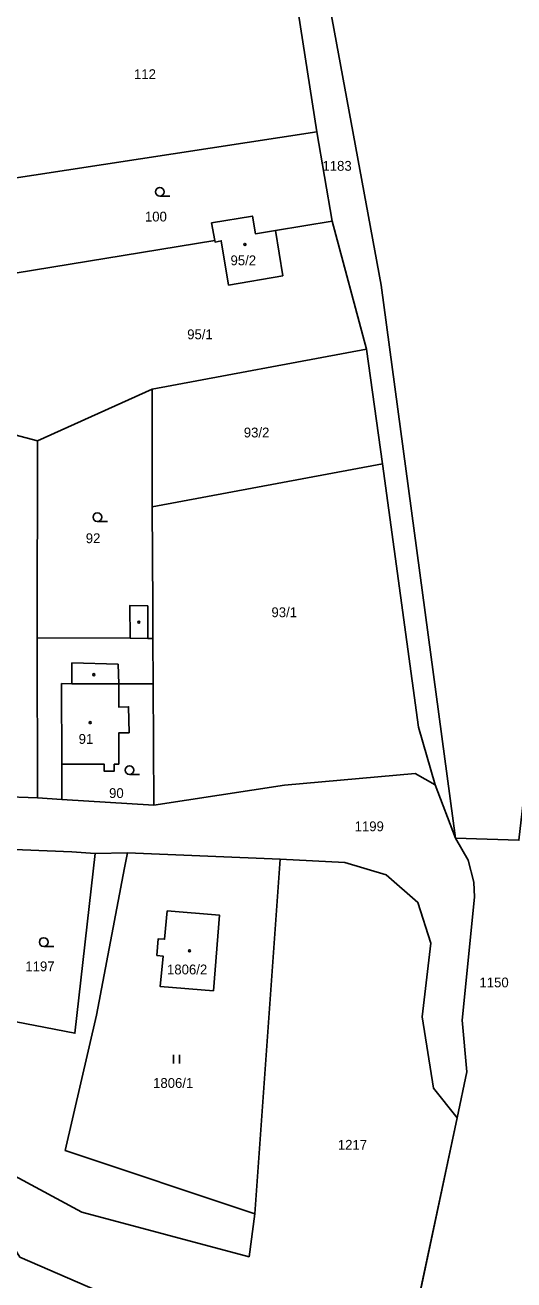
# Model space of a CAD drawing. Extents: x -520431 to -517205, y -1075927 to -1074013.
# Drawn here: x -517698.5 to -517614, y -1074492.4 to -1074275.3 of the extents above; entities that cross this region are included whole.
import ezdxf

# ---------------------------------------------------------------- set-up
doc = ezdxf.new("R2010")
doc.units = 0
for name, color, linetype in [('Hranice parcel', 7, 'Continuous'), ('Parcelní čísla', 7, 'Continuous'), ('Vnitřní kresba', 7, 'Continuous'), ('Vrstva 54', 7, 'Continuous'), ('Značky budov', 7, 'Continuous'), ('Značky kultur', 7, 'Continuous')]:
    doc.layers.add(name, color=color, linetype=linetype)

msp = doc.modelspace()

# ---------------------------------------------------------------- linework, layer by layer
at = {"layer": 'Hranice parcel'}
for p, q in [((-517654.28, -1074253.79), (-517648.07, -1074293.77)), ((-517648.07, -1074293.77), (-517704.9, -1074302.47)), ((-517648.07, -1074293.77), (-517645.44, -1074309.23)), ((-517655.25, -1074310.84), (-517645.44, -1074309.23)), ((-517645.44, -1074309.23), (-517639.49, -1074331.38)), ((-517703.68, -1074318.78), (-517665.74, -1074312.56)), ((-517676.57, -1074338.3), (-517639.49, -1074331.38)), ((-517639.49, -1074331.38), (-517636.76, -1074351.23)), ((-517676.57, -1074338.3), (-517696.38, -1074347.21)), ((-517696.38, -1074347.21), (-517702.3, -1074345.68)), ((-517696.45, -1074381.31), (-517696.38, -1074347.21)), ((-517636.76, -1074351.23), (-517676.56, -1074358.67)), ((-517696.45, -1074381.31), (-517696.39, -1074408.99)), ((-517676.4, -1074389.26), (-517676.45, -1074381.41)), ((-517676.28, -1074410.29), (-517676.4, -1074389.26)), ((-517627.61, -1074406.75), (-517624.1, -1074415.98)), ((-517696.39, -1074408.99), (-517692.19, -1074409.26)), ((-517692.19, -1074409.26), (-517676.28, -1074410.29)), ((-517680.84, -1074418.5), (-517686.42, -1074418.62)), ((-517654.46, -1074419.62), (-517680.84, -1074418.5)), ((-517658.8, -1074480.95), (-517654.46, -1074419.62)), ((-517623.84, -1074464.38), (-517632.78, -1074506.5)), ((-517658.8, -1074480.95), (-517691.59, -1074470.01))]:
    msp.add_line(p, q, dxfattribs=at)
for points in [[(-517557.7, -1074142.56), (-517572.14, -1074168.03), (-517583.79, -1074200.35), (-517589.69, -1074225.41), (-517593.05, -1074246.68), (-517598.85, -1074291.89), (-517613.15, -1074416.35), (-517624.1, -1074415.98)], [(-517624.1, -1074415.98), (-517636.94, -1074320.32), (-517649.53, -1074252.08), (-517648.23, -1074244.26), (-517651.48, -1074235.31), (-517657.5, -1074201.16), (-517664.93, -1074168.65), (-517670.16, -1074153.45), (-517665.62, -1074146.15)], [(-517665.74, -1074312.56), (-517666.29, -1074309.53), (-517659.24, -1074308.35), (-517658.72, -1074311.41), (-517655.25, -1074310.84)], [(-517655.25, -1074310.84), (-517653.99, -1074318.67), (-517663.36, -1074320.27), (-517664.62, -1074312.62), (-517665.69, -1074312.83), (-517665.74, -1074312.56)], [(-517676.56, -1074358.67), (-517676.59, -1074351.86), (-517676.57, -1074338.3)], [(-517636.76, -1074351.23), (-517630.5, -1074396.8), (-517627.61, -1074406.75)], [(-517676.45, -1074381.41), (-517676.48, -1074375.86), (-517676.56, -1074358.67)], [(-517676.45, -1074381.41), (-517677.34, -1074381.41), (-517677.33, -1074375.79), (-517680.43, -1074375.72), (-517680.39, -1074381.39), (-517696.45, -1074381.31)], [(-517676.4, -1074389.26), (-517682.31, -1074389.26), (-517682.34, -1074393.29), (-517680.65, -1074393.24), (-517680.57, -1074397.73)], [(-517680.57, -1074397.73), (-517682.32, -1074397.74), (-517682.33, -1074403.18)], [(-517682.33, -1074403.18), (-517683.13, -1074403.18), (-517683.13, -1074404.38), (-517684.85, -1074404.4), (-517684.85, -1074403.18), (-517692.2, -1074403.19), (-517692.19, -1074409.26)], [(-517627.61, -1074406.75), (-517631.1, -1074404.78), (-517653.69, -1074406.78), (-517676.28, -1074410.29)], [(-517696.39, -1074408.99), (-517716, -1074408.28), (-517724.52, -1074407.66)], [(-517624.1, -1074415.98), (-517621.94, -1074419.8), (-517620.93, -1074423.61), (-517620.8, -1074426.19), (-517622.94, -1074447.49), (-517622.15, -1074456.39), (-517623.84, -1074464.38)], [(-517686.42, -1074418.62), (-517690.46, -1074418.35), (-517707.6, -1074417.64)], [(-517691.59, -1074470.01), (-517686.22, -1074446.58), (-517681.37, -1074421.14), (-517680.84, -1074418.5)], [(-517686.42, -1074418.62), (-517689.93, -1074449.74), (-517726.06, -1074442.74)], [(-517654.46, -1074419.62), (-517643.27, -1074420.18), (-517636.13, -1074422.33), (-517630.61, -1074427.09), (-517628.38, -1074434.17), (-517629.85, -1074446.88), (-517627.89, -1074459.22), (-517623.84, -1074464.38)], [(-517673.95, -1074428.56), (-517664.91, -1074429.31), (-517665.97, -1074442.39), (-517675.17, -1074441.67), (-517674.68, -1074436.37), (-517675.76, -1074436.28), (-517675.51, -1074433.37), (-517674.41, -1074433.48), (-517673.95, -1074428.56)], [(-517712.07, -1074468.12), (-517688.76, -1074480.7), (-517659.81, -1074488.39), (-517658.8, -1074480.95)], [(-517632.78, -1074506.5), (-517646.61, -1074500.39), (-517651.65, -1074499.91), (-517652.5, -1074505.18), (-517653.05, -1074508.61), (-517699.45, -1074488.45), (-517712.07, -1074468.12)]]:
    msp.add_lwpolyline(points, dxfattribs=at)
at = {"layer": 'Vnitřní kresba'}
for p, q in [((-517677.34, -1074381.41), (-517680.39, -1074381.39)), ((-517690.46, -1074389.25), (-517690.46, -1074385.62)), ((-517690.46, -1074385.62), (-517682.45, -1074385.85)), ((-517682.45, -1074385.85), (-517682.31, -1074389.26)), ((-517692.22, -1074389.24), (-517690.46, -1074389.25)), ((-517692.2, -1074403.19), (-517692.22, -1074389.24)), ((-517690.46, -1074389.25), (-517682.31, -1074389.26))]:
    msp.add_line(p, q, dxfattribs=at)
at = {"layer": 'Vrstva 54'}
msp.add_lwpolyline([(-517632.78, -1074506.5), (-517623.84, -1074464.38), (-517622.15, -1074456.39), (-517622.94, -1074447.49), (-517620.8, -1074426.19), (-517620.93, -1074423.61), (-517621.94, -1074419.8), (-517624.1, -1074415.98), (-517613.15, -1074416.35)], dxfattribs=at)
at = {"layer": 'Značky budov'}
for centre in [(-517660.52, -1074313.24), (-517678.88, -1074378.62), (-517686.67, -1074387.69), (-517687.27, -1074395.99), (-517670.11, -1074435.47)]:
    msp.add_circle(centre, 0.175, dxfattribs=at)
at = {"layer": 'Značky kultur'}
for p, q in [((-517675.26, -1074304.89), (-517673.51, -1074304.89)), ((-517686.05, -1074361.19), (-517684.3, -1074361.19)), ((-517680.49, -1074404.95), (-517678.74, -1074404.95)), ((-517695.33, -1074434.7), (-517693.58, -1074434.7)), ((-517672.86, -1074454.96), (-517672.86, -1074453.46)), ((-517671.86, -1074454.96), (-517671.86, -1074453.46))]:
    msp.add_line(p, q, dxfattribs=at)
for centre in [(-517675.26, -1074304.14), (-517686.05, -1074360.44), (-517680.49, -1074404.2), (-517695.33, -1074433.95)]:
    msp.add_circle(centre, 0.75, dxfattribs=at)

# ---------------------------------------------------------------- texts
at = {"layer": 'Parcelní čísla'}
for s, p in [('112', (-517679.71, -1074284.64)), ('1183', (-517647.12, -1074300.5)), ('100', (-517677.82, -1074309.28)), ('95/2', (-517663.02, -1074316.85)), ('95/1', (-517670.51, -1074329.65)), ('93/2', (-517660.72, -1074346.64)), ('92', (-517688.05, -1074364.93)), ('93/1', (-517655.94, -1074377.74)), ('91', (-517689.28, -1074399.66)), ('90', (-517684.02, -1074409.03)), ('1199', (-517641.56, -1074414.78)), ('1197', (-517698.5, -1074439.01)), ('1806/2', (-517674, -1074439.55)), ('1150', (-517619.97, -1074441.79)), ('1806/1', (-517676.41, -1074459.19)), ('1217', (-517644.46, -1074469.89))]:
    msp.add_text(s, height=1.7, dxfattribs=at).set_placement(p)

doc.saveas('drawing.dxf')
